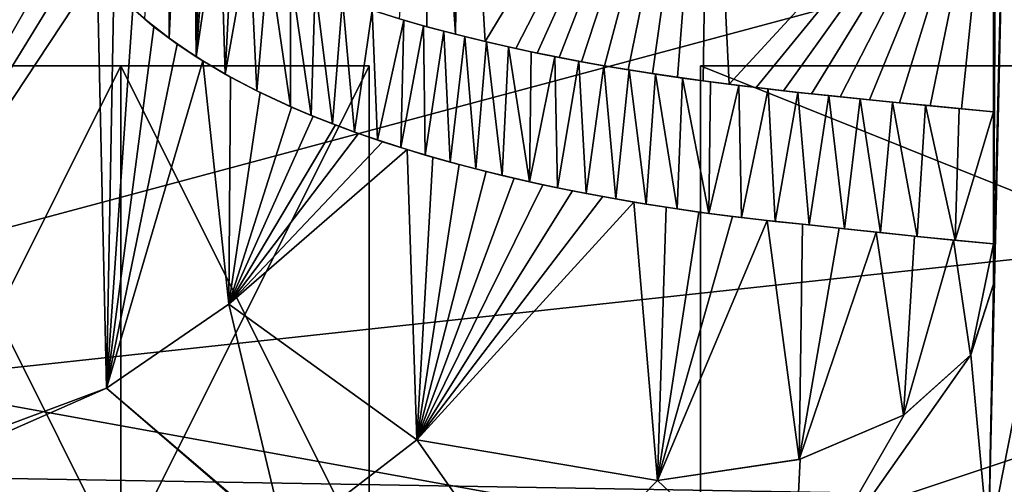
# Model space of a CAD drawing. Header units: millimetres. Extents: x -108 to 108, y -64 to 45.
# Tile 366 of 422: x 60.898 to 61.889, y -14.421 to -13.953. Entities that reach past the tile are written whole.
import ezdxf

# ---------------------------------------------------------------- set-up
doc = ezdxf.new("R2010")
doc.units = ezdxf.units.MM
doc.header["$LTSCALE"] = 65.185185
for name, color, linetype in [('1', 7, 'CONTINUOUS'), ('3241', 7, 'CONTINUOUS'), ('3258', 7, 'CONTINUOUS'), ('3259', 7, 'CONTINUOUS'), ('3382', 7, 'CONTINUOUS'), ('3383', 7, 'CONTINUOUS'), ('3384', 7, 'CONTINUOUS'), ('3386', 7, 'CONTINUOUS'), ('3387', 7, 'CONTINUOUS'), ('3388', 7, 'CONTINUOUS'), ('3390', 7, 'CONTINUOUS'), ('3391', 7, 'CONTINUOUS'), ('3392', 7, 'CONTINUOUS'), ('3534', 7, 'CONTINUOUS'), ('3535', 7, 'CONTINUOUS'), ('3541', 7, 'CONTINUOUS'), ('3562', 7, 'CONTINUOUS'), ('3610', 7, 'CONTINUOUS'), ('3650', 7, 'CONTINUOUS'), ('3736', 7, 'CONTINUOUS'), ('3737', 7, 'CONTINUOUS'), ('3738', 7, 'CONTINUOUS'), ('3739', 7, 'CONTINUOUS'), ('3740', 7, 'CONTINUOUS'), ('3741', 7, 'CONTINUOUS'), ('3746', 7, 'CONTINUOUS'), ('3748', 7, 'CONTINUOUS'), ('3964', 7, 'CONTINUOUS'), ('3966', 7, 'CONTINUOUS'), ('3978', 7, 'CONTINUOUS')]:
    doc.layers.add(name, color=color, linetype=linetype)

msp = doc.modelspace()

# ---------------------------------------------------------------- linework, layer by layer
at = {"layer": '1', "linetype": 'CONTINUOUS'}
for points in [[(86, -45, 2), (49.62494, -17.97, 2), (-39.55, 7.5, 2), (86, -45, 2)], [(-39.55, 3.75182, 2), (86, -45, 2), (-39.55, 7.5, 2), (-39.55, 3.75182, 2)], [(86, -45, 2), (-39.55, 3.75182, 2), (-39.5964, 3.38163, 2), (86, -45, 2)], [(-39.73302, 3.0338, 2), (86, -45, 2), (-39.5964, 3.38163, 2), (-39.73302, 3.0338, 2)], [(-43.37868, -1.92547, 2), (86, -45, 2), (-39.73302, 3.0338, 2), (-43.37868, -1.92547, 2)], [(-48.21587, -5.76336, 2), (86, -45, 2), (-43.37868, -1.92547, 2), (-48.21587, -5.76336, 2)], [(-53.9012, -8.17336, 2), (86, -45, 2), (-48.21587, -5.76336, 2), (-53.9012, -8.17336, 2)], [(-86, -45, 2), (86, -45, 2), (-66.0989, -8.17333, 2), (-86, -45, 2)], [(-66.0989, -8.17333, 2), (86, -45, 2), (-60.00013, -8.99997, 2), (-66.0989, -8.17333, 2)], [(-60.00013, -8.99997, 2), (86, -45, 2), (-53.9012, -8.17336, 2), (-60.00013, -8.99997, 2)]]:
    msp.add_3dface(points, dxfattribs=at)
at = {"layer": '3241', "color": 7, "linetype": 'CONTINUOUS', "true_color": 0x141a1c}
for points in [[(66.4515, -11.17084, 34), (68.81117, -15.25539, 34), (59.99997, -12.9, 34), (66.4515, -11.17084, 34)], [(68.81117, -15.25539, 34), (51.18883, -15.25539, 34), (59.99997, -12.9, 34), (68.81117, -15.25539, 34)]]:
    msp.add_3dface(points, dxfattribs=at)
at = {"layer": '3258', "color": 7, "linetype": 'CONTINUOUS', "true_color": 0x141a1c}
msp.add_3dface([(60, -14.39998, 45.5), (67.19987, -12.47082, 45.5), (60, -13.48282, 45.5), (60, -14.39998, 45.5)], dxfattribs=at)
at = {"layer": '3259', "color": 7, "linetype": 'CONTINUOUS', "true_color": 0x141a1c}
for points in [[(67.19987, -12.47082, 45.5), (60, -14.39998, 45.5), (67.825, -13.5533, 44.77831), (67.19987, -12.47082, 45.5)], [(60, -14.39998, 45.5), (65.88834, -14.5, 44.77831), (67.825, -13.5533, 44.77831), (60, -14.39998, 45.5)], [(60, -14.5, 45.44226), (65.88834, -14.5, 44.77831), (60, -14.39998, 45.5), (60, -14.5, 45.44226)]]:
    msp.add_3dface(points, dxfattribs=at)
at = {"layer": '3382', "color": 7, "linetype": 'CONTINUOUS', "true_color": 0x141a1c}
for points in [[(61.25, -14.5, 41), (61.25, -14.5, 43), (61.25, -14, 41), (61.25, -14.5, 41)], [(61.25, -14, 41), (61.25, -14.5, 43), (61.25, -14, 43), (61.25, -14, 41)]]:
    msp.add_3dface(points, dxfattribs=at)
at = {"layer": '3383', "color": 7, "linetype": 'CONTINUOUS', "true_color": 0x141a1c}
for points in [[(61.25, -14.5, 43), (61, -14.5, 43), (61, -14, 43), (61.25, -14.5, 43)], [(61.25, -14, 43), (61.25, -14.5, 43), (61, -14, 43), (61.25, -14, 43)]]:
    msp.add_3dface(points, dxfattribs=at)
at = {"layer": '3384', "color": 7, "linetype": 'CONTINUOUS', "true_color": 0x141a1c}
for points in [[(61, -14.5, 43), (60.75, -14.5, 42.70213), (60.75, -14, 42.70213), (61, -14.5, 43)], [(61, -14, 43), (61, -14.5, 43), (60.75, -14, 42.70213), (61, -14, 43)]]:
    msp.add_3dface(points, dxfattribs=at)
at = {"layer": '3386', "color": 7, "linetype": 'CONTINUOUS', "true_color": 0x141a1c}
for points in [[(60.75, -14.5, 42.3617), (61, -14.5, 42.65957), (61, -14, 42.65957), (60.75, -14.5, 42.3617)], [(60.75, -14, 42.3617), (60.75, -14.5, 42.3617), (61, -14, 42.65957), (60.75, -14, 42.3617)]]:
    msp.add_3dface(points, dxfattribs=at)
at = {"layer": '3387', "color": 7, "linetype": 'CONTINUOUS', "true_color": 0x141a1c}
for points in [[(61, -14.5, 42.65957), (61, -14.5, 41), (61, -14, 42.65957), (61, -14.5, 42.65957)], [(61, -14, 42.65957), (61, -14.5, 41), (61, -14, 41), (61, -14, 42.65957)]]:
    msp.add_3dface(points, dxfattribs=at)
at = {"layer": '3388', "color": 7, "linetype": 'CONTINUOUS', "true_color": 0x141a1c}
for points in [[(61, -14.5, 41), (61.25, -14.5, 41), (61.25, -14, 41), (61, -14.5, 41)], [(61, -14.5, 41), (61.25, -14, 41), (61, -14, 41), (61, -14.5, 41)]]:
    msp.add_3dface(points, dxfattribs=at)
at = {"layer": '3390', "color": 7, "linetype": 'CONTINUOUS', "true_color": 0x141a1c}
for points in [[(63.08333, -14.5, 43), (61.58333, -14.5, 43), (63.08333, -14, 43), (63.08333, -14.5, 43)], [(63.08333, -14, 43), (61.58333, -14.5, 43), (61.58333, -14, 43), (63.08333, -14, 43)]]:
    msp.add_3dface(points, dxfattribs=at)
at = {"layer": '3391', "color": 7, "linetype": 'CONTINUOUS', "true_color": 0x141a1c}
for points in [[(61.58333, -14.5, 43), (61.58333, -14.5, 42.78723), (61.58333, -14, 42.78723), (61.58333, -14.5, 43)], [(61.58333, -14, 43), (61.58333, -14.5, 43), (61.58333, -14, 42.78723), (61.58333, -14, 43)]]:
    msp.add_3dface(points, dxfattribs=at)
at = {"layer": '3392', "color": 7, "linetype": 'CONTINUOUS', "true_color": 0x141a1c}
for points in [[(61.58333, -14.5, 42.78723), (62.83333, -14.5, 42.78723), (61.58333, -14, 42.78723), (61.58333, -14.5, 42.78723)], [(61.58333, -14, 42.78723), (62.83333, -14.5, 42.78723), (62.83333, -14, 42.78723), (61.58333, -14, 42.78723)]]:
    msp.add_3dface(points, dxfattribs=at)
at = {"layer": '3534', "color": 7, "linetype": 'CONTINUOUS', "true_color": 0x141a1c}
for points in [[(61.25, -14, 43), (61, -14, 43), (60.75, -14, 42.70213), (61.25, -14, 43)], [(61.25, -14, 43), (60.75, -14, 42.70213), (61, -14, 42.65957), (61.25, -14, 43)], [(60.75, -14, 42.70213), (60.75, -14, 42.3617), (61, -14, 42.65957), (60.75, -14, 42.70213)], [(61.25, -14, 41), (61.25, -14, 43), (61, -14, 41), (61.25, -14, 41)], [(61.25, -14, 43), (61, -14, 42.65957), (61, -14, 41), (61.25, -14, 43)]]:
    msp.add_3dface(points, dxfattribs=at)
at = {"layer": '3535', "color": 7, "linetype": 'CONTINUOUS', "true_color": 0x141a1c}
for points in [[(63.08333, -14, 43), (61.58333, -14, 43), (61.58333, -14, 42.78723), (63.08333, -14, 43)], [(63.08333, -14, 43), (61.58333, -14, 42.78723), (62.83333, -14, 42.78723), (63.08333, -14, 43)]]:
    msp.add_3dface(points, dxfattribs=at)
at = {"layer": '3541', "color": 7, "linetype": 'CONTINUOUS', "true_color": 0xe6e6e6}
for points in [[(63.02392, -9.76103, 59.2142), (60, -9.76101, 59.36461), (69.14286, -15.83589, 55.15052), (63.02392, -9.76103, 59.2142)], [(69.14286, -15.83589, 55.15052), (60, -9.76101, 59.36461), (60, -14.18077, 57.57599), (69.14286, -15.83589, 55.15052)], [(60, -18.28571, 55.15052), (69.14286, -15.83589, 55.15052), (60, -14.18077, 57.57599), (60, -18.28571, 55.15052)]]:
    msp.add_3dface(points, dxfattribs=at)
at = {"layer": '3562', "color": 7, "linetype": 'CONTINUOUS', "true_color": 0xe6e6e6}
for points in [[(64.3293, -14.89743, 54.79744), (55.67071, -14.89743, 54.79744), (60.00001, -10.16351, 57.32542), (64.3293, -14.89743, 54.79744)], [(65.80768, -10.16343, 56.72606), (64.3293, -14.89743, 54.79744), (60.00001, -10.16351, 57.32542), (65.80768, -10.16343, 56.72606)]]:
    msp.add_3dface(points, dxfattribs=at)
at = {"layer": '3610', "color": 7, "linetype": 'CONTINUOUS', "true_color": 0xe6e6e6}
for points in [[(64.53039, -15.34521, 41.5), (68.04944, -14.16562, 40.79289), (60, -16.29289, 40.79289), (64.53039, -15.34521, 41.5)], [(64.81436, -16.30403, 40.5), (60, -17, 40.5), (68.04944, -14.16562, 40.79289), (64.81436, -16.30403, 40.5)], [(68.04944, -14.16562, 40.79289), (60, -17, 40.5), (60, -16.29289, 40.79289), (68.04944, -14.16562, 40.79289)]]:
    msp.add_3dface(points, dxfattribs=at)
at = {"layer": '3650', "color": 7, "linetype": 'CONTINUOUS'}
for points in [[(79.5, -4.52804, 65.5), (40.5, -4.52804, 65.5), (40.5, -24.10697, 66.78327), (79.5, -4.52804, 65.5)], [(79.5, -4.52804, 65.5), (40.5, -24.10697, 66.78327), (79.5, -24.10697, 66.78327), (79.5, -4.52804, 65.5)]]:
    msp.add_3dface(points, dxfattribs=at)
at = {"layer": '3736', "color": 7, "linetype": 'CONTINUOUS'}
for points in [[(62.04219, -14.20965, 63.4), (62.04219, -14.20965, 63.5), (61.87017, -14.48411, 63.5), (62.04219, -14.20965, 63.4)], [(62.04219, -14.20965, 63.4), (61.87017, -14.48411, 63.5), (61.87341, -14.48212, 63.4), (62.04219, -14.20965, 63.4)], [(61.1627, -14.47662, 63.5), (60.98558, -14.32403, 63.5), (61.1657, -14.47814, 63.4), (61.1627, -14.47662, 63.5)], [(61.1657, -14.47814, 63.4), (60.98558, -14.32403, 63.5), (60.98558, -14.32403, 63.4), (61.1657, -14.47814, 63.4)]]:
    msp.add_3dface(points, dxfattribs=at)
at = {"layer": '3737', "color": 7, "linetype": 'CONTINUOUS'}
for points in [[(60.98558, -14.32403, 63.4), (60.98558, -14.32403, 63.5), (61.10859, -14.23958, 63.5), (60.98558, -14.32403, 63.4)], [(60.98558, -14.32403, 63.4), (61.10859, -14.23958, 63.5), (61.10859, -14.23958, 63.4), (60.98558, -14.32403, 63.4)]]:
    msp.add_3dface(points, dxfattribs=at)
at = {"layer": '3738', "color": 7, "linetype": 'CONTINUOUS'}
for points in [[(61.10859, -14.23958, 63.4), (61.10859, -14.23958, 63.5), (61.29773, -14.37598, 63.5), (61.10859, -14.23958, 63.4)], [(61.10859, -14.23958, 63.4), (61.29773, -14.37598, 63.5), (61.29794, -14.37607, 63.4), (61.10859, -14.23958, 63.4)], [(61.29773, -14.37598, 63.5), (61.54015, -14.41712, 63.5), (61.29794, -14.37607, 63.4), (61.29773, -14.37598, 63.5)], [(61.29794, -14.37607, 63.4), (61.54015, -14.41712, 63.5), (61.54015, -14.41712, 63.4), (61.29794, -14.37607, 63.4)]]:
    msp.add_3dface(points, dxfattribs=at)
at = {"layer": '3739', "color": 7, "linetype": 'CONTINUOUS'}
for points in [[(61.85547, -14.29102, 63.5), (61.87861, -14.21963, 63.5), (61.85573, -14.29065, 63.4), (61.85547, -14.29102, 63.5)], [(61.85573, -14.29065, 63.4), (61.87861, -14.21963, 63.5), (61.87861, -14.21963, 63.4), (61.85573, -14.29065, 63.4)], [(61.78787, -14.35138, 63.5), (61.85547, -14.29102, 63.5), (61.78862, -14.35092, 63.4), (61.78787, -14.35138, 63.5)], [(61.78862, -14.35092, 63.4), (61.85547, -14.29102, 63.5), (61.85573, -14.29065, 63.4), (61.78862, -14.35092, 63.4)], [(61.68277, -14.39586, 63.5), (61.78787, -14.35138, 63.5), (61.68373, -14.39558, 63.4), (61.68277, -14.39586, 63.5)], [(61.68373, -14.39558, 63.4), (61.78787, -14.35138, 63.5), (61.78862, -14.35092, 63.4), (61.68373, -14.39558, 63.4)], [(61.54015, -14.41712, 63.4), (61.68277, -14.39586, 63.5), (61.68373, -14.39558, 63.4), (61.54015, -14.41712, 63.4)], [(61.54015, -14.41712, 63.4), (61.54015, -14.41712, 63.5), (61.68277, -14.39586, 63.5), (61.54015, -14.41712, 63.4)]]:
    msp.add_3dface(points, dxfattribs=at)
at = {"layer": '3740', "color": 7, "linetype": 'CONTINUOUS'}
for points in [[(61.87861, -14.21963, 63.4), (61.87861, -14.21963, 63.5), (61.87861, -14.17906, 63.5), (61.87861, -14.21963, 63.4)], [(61.87861, -14.21963, 63.4), (61.87861, -14.17906, 63.5), (61.87861, -14.17906, 63.4), (61.87861, -14.21963, 63.4)]]:
    msp.add_3dface(points, dxfattribs=at)
at = {"layer": '3741', "color": 7, "linetype": 'CONTINUOUS'}
for points in [[(61.03318, -13.96049, 63.5), (61.01189, -13.9423, 63.5), (61.02405, -13.95301, 63.4), (61.03318, -13.96049, 63.5)], [(61.04852, -13.97218, 63.4), (61.03318, -13.96049, 63.5), (61.02405, -13.95301, 63.4), (61.04852, -13.97218, 63.4)], [(61.05671, -13.97804, 63.5), (61.03318, -13.96049, 63.5), (61.04852, -13.97218, 63.4), (61.05671, -13.97804, 63.5)], [(61.07564, -13.99067, 63.4), (61.05671, -13.97804, 63.5), (61.04852, -13.97218, 63.4), (61.07564, -13.99067, 63.4)], [(61.08241, -13.99494, 63.5), (61.05671, -13.97804, 63.5), (61.07564, -13.99067, 63.4), (61.08241, -13.99494, 63.5)], [(61.10506, -14.00828, 63.4), (61.08241, -13.99494, 63.5), (61.07564, -13.99067, 63.4), (61.10506, -14.00828, 63.4)], [(61.11017, -14.01111, 63.5), (61.08241, -13.99494, 63.5), (61.10506, -14.00828, 63.4), (61.11017, -14.01111, 63.5)], [(61.13679, -14.02499, 63.4), (61.11017, -14.01111, 63.5), (61.10506, -14.00828, 63.4), (61.13679, -14.02499, 63.4)], [(61.14002, -14.02657, 63.5), (61.11017, -14.01111, 63.5), (61.13679, -14.02499, 63.4), (61.14002, -14.02657, 63.5)], [(61.17073, -14.04084, 63.4), (61.14002, -14.02657, 63.5), (61.13679, -14.02499, 63.4), (61.17073, -14.04084, 63.4)], [(61.17178, -14.0413, 63.5), (61.14002, -14.02657, 63.5), (61.17073, -14.04084, 63.4), (61.17178, -14.0413, 63.5)], [(61.1915, -14.04968, 63.4), (61.17178, -14.0413, 63.5), (61.17073, -14.04084, 63.4), (61.1915, -14.04968, 63.4)], [(61.19347, -14.05048, 63.5), (61.17178, -14.0413, 63.5), (61.1915, -14.04968, 63.4), (61.19347, -14.05048, 63.5)], [(61.21301, -14.05822, 63.4), (61.19347, -14.05048, 63.5), (61.1915, -14.04968, 63.4), (61.21301, -14.05822, 63.4)], [(61.21596, -14.05935, 63.5), (61.19347, -14.05048, 63.5), (61.21301, -14.05822, 63.4), (61.21596, -14.05935, 63.5)], [(61.23526, -14.06648, 63.4), (61.21596, -14.05935, 63.5), (61.21301, -14.05822, 63.4), (61.23526, -14.06648, 63.4)], [(61.23924, -14.06791, 63.5), (61.21596, -14.05935, 63.5), (61.23526, -14.06648, 63.4), (61.23924, -14.06791, 63.5)], [(61.25822, -14.07446, 63.4), (61.23924, -14.06791, 63.5), (61.23526, -14.06648, 63.4), (61.25822, -14.07446, 63.4)], [(61.26333, -14.07617, 63.5), (61.23924, -14.06791, 63.5), (61.25822, -14.07446, 63.4), (61.26333, -14.07617, 63.5)], [(61.2819, -14.08216, 63.4), (61.26333, -14.07617, 63.5), (61.25822, -14.07446, 63.4), (61.2819, -14.08216, 63.4)], [(61.2882, -14.08413, 63.5), (61.26333, -14.07617, 63.5), (61.2819, -14.08216, 63.4), (61.2882, -14.08413, 63.5)], [(61.3063, -14.08958, 63.4), (61.2882, -14.08413, 63.5), (61.2819, -14.08216, 63.4), (61.3063, -14.08958, 63.4)], [(61.31388, -14.09179, 63.5), (61.2882, -14.08413, 63.5), (61.3063, -14.08958, 63.4), (61.31388, -14.09179, 63.5)], [(61.33144, -14.09673, 63.4), (61.31388, -14.09179, 63.5), (61.3063, -14.08958, 63.4), (61.33144, -14.09673, 63.4)], [(61.34036, -14.09915, 63.5), (61.31388, -14.09179, 63.5), (61.33144, -14.09673, 63.4), (61.34036, -14.09915, 63.5)], [(61.35733, -14.10359, 63.4), (61.34036, -14.09915, 63.5), (61.33144, -14.09673, 63.4), (61.35733, -14.10359, 63.4)], [(61.36766, -14.10621, 63.5), (61.34036, -14.09915, 63.5), (61.35733, -14.10359, 63.4), (61.36766, -14.10621, 63.5)], [(61.38397, -14.11019, 63.4), (61.36766, -14.10621, 63.5), (61.35733, -14.10359, 63.4), (61.38397, -14.11019, 63.4)], [(61.39578, -14.11297, 63.5), (61.36766, -14.10621, 63.5), (61.38397, -14.11019, 63.4), (61.39578, -14.11297, 63.5)], [(61.41135, -14.11652, 63.4), (61.39578, -14.11297, 63.5), (61.38397, -14.11019, 63.4), (61.41135, -14.11652, 63.4)], [(61.42471, -14.11944, 63.5), (61.39578, -14.11297, 63.5), (61.41135, -14.11652, 63.4), (61.42471, -14.11944, 63.5)], [(61.4395, -14.12256, 63.4), (61.42471, -14.11944, 63.5), (61.41135, -14.11652, 63.4), (61.4395, -14.12256, 63.4)], [(61.45447, -14.12559, 63.5), (61.42471, -14.11944, 63.5), (61.4395, -14.12256, 63.4), (61.45447, -14.12559, 63.5)], [(61.46844, -14.1283, 63.4), (61.45447, -14.12559, 63.5), (61.4395, -14.12256, 63.4), (61.46844, -14.1283, 63.4)], [(61.48508, -14.1314, 63.5), (61.45447, -14.12559, 63.5), (61.46844, -14.1283, 63.4), (61.48508, -14.1314, 63.5)], [(61.49815, -14.13374, 63.4), (61.48508, -14.1314, 63.5), (61.46844, -14.1283, 63.4), (61.49815, -14.13374, 63.4)], [(61.51651, -14.1369, 63.5), (61.48508, -14.1314, 63.5), (61.49815, -14.13374, 63.4), (61.51651, -14.1369, 63.5)], [(61.52863, -14.13889, 63.4), (61.51651, -14.1369, 63.5), (61.49815, -14.13374, 63.4), (61.52863, -14.13889, 63.4)], [(61.54877, -14.14207, 63.5), (61.51651, -14.1369, 63.5), (61.52863, -14.13889, 63.4), (61.54877, -14.14207, 63.5)], [(61.55991, -14.14375, 63.4), (61.54877, -14.14207, 63.5), (61.52863, -14.13889, 63.4), (61.55991, -14.14375, 63.4)], [(61.58189, -14.14692, 63.5), (61.54877, -14.14207, 63.5), (61.55991, -14.14375, 63.4), (61.58189, -14.14692, 63.5)], [(61.59199, -14.14832, 63.4), (61.58189, -14.14692, 63.5), (61.55991, -14.14375, 63.4), (61.59199, -14.14832, 63.4)], [(61.61587, -14.1514, 63.5), (61.58189, -14.14692, 63.5), (61.59199, -14.14832, 63.4), (61.61587, -14.1514, 63.5)], [(61.62486, -14.15249, 63.4), (61.61587, -14.1514, 63.5), (61.59199, -14.14832, 63.4), (61.62486, -14.15249, 63.4)], [(61.65067, -14.15544, 63.5), (61.61587, -14.1514, 63.5), (61.62486, -14.15249, 63.4), (61.65067, -14.15544, 63.5)], [(61.65852, -14.1563, 63.4), (61.65067, -14.15544, 63.5), (61.62486, -14.15249, 63.4), (61.65852, -14.1563, 63.4)], [(61.68635, -14.15926, 63.5), (61.65067, -14.15544, 63.5), (61.65852, -14.1563, 63.4), (61.68635, -14.15926, 63.5)], [(61.69301, -14.15996, 63.4), (61.68635, -14.15926, 63.5), (61.65852, -14.1563, 63.4), (61.69301, -14.15996, 63.4)], [(61.72295, -14.16311, 63.5), (61.68635, -14.15926, 63.5), (61.69301, -14.15996, 63.4), (61.72295, -14.16311, 63.5)], [(61.72838, -14.16369, 63.4), (61.72295, -14.16311, 63.5), (61.69301, -14.15996, 63.4), (61.72838, -14.16369, 63.4)], [(61.76049, -14.16709, 63.5), (61.72295, -14.16311, 63.5), (61.72838, -14.16369, 63.4), (61.76049, -14.16709, 63.5)], [(61.76464, -14.16754, 63.4), (61.76049, -14.16709, 63.5), (61.72838, -14.16369, 63.4), (61.76464, -14.16754, 63.4)], [(61.79895, -14.17108, 63.5), (61.76049, -14.16709, 63.5), (61.76464, -14.16754, 63.4), (61.79895, -14.17108, 63.5)], [(61.80177, -14.17138, 63.4), (61.79895, -14.17108, 63.5), (61.76464, -14.16754, 63.4), (61.80177, -14.17138, 63.4)], [(61.83833, -14.17507, 63.5), (61.79895, -14.17108, 63.5), (61.80177, -14.17138, 63.4), (61.83833, -14.17507, 63.5)], [(61.83976, -14.17522, 63.4), (61.83833, -14.17507, 63.5), (61.80177, -14.17138, 63.4), (61.83976, -14.17522, 63.4)], [(61.87861, -14.17906, 63.4), (61.87861, -14.17906, 63.5), (61.83833, -14.17507, 63.5), (61.87861, -14.17906, 63.4)], [(61.87861, -14.17906, 63.4), (61.83833, -14.17507, 63.5), (61.83976, -14.17522, 63.4), (61.87861, -14.17906, 63.4)]]:
    msp.add_3dface(points, dxfattribs=at)
at = {"layer": '3746', "color": 7, "linetype": 'CONTINUOUS'}
for points in [[(61.87861, -14.04607, 63.4), (61.87861, -14.04607, 63.5), (61.87861, -13.72955, 63.5), (61.87861, -14.04607, 63.4)], [(61.87861, -13.72955, 63.4), (61.87861, -14.04607, 63.4), (61.87861, -13.72955, 63.5), (61.87861, -13.72955, 63.4)]]:
    msp.add_3dface(points, dxfattribs=at)
at = {"layer": '3748', "color": 7, "linetype": 'CONTINUOUS'}
for points in [[(61.25289, -13.94395, 63.4), (61.28053, -13.95274, 63.5), (61.28494, -13.95394, 63.4), (61.25289, -13.94395, 63.4)], [(61.28053, -13.95274, 63.5), (61.30807, -13.96052, 63.5), (61.28494, -13.95394, 63.4), (61.28053, -13.95274, 63.5)], [(61.28494, -13.95394, 63.4), (61.30807, -13.96052, 63.5), (61.30477, -13.95956, 63.4), (61.28494, -13.95394, 63.4)], [(61.30477, -13.95956, 63.4), (61.30807, -13.96052, 63.5), (61.32517, -13.96511, 63.4), (61.30477, -13.95956, 63.4)], [(61.30807, -13.96052, 63.5), (61.33677, -13.96809, 63.5), (61.32517, -13.96511, 63.4), (61.30807, -13.96052, 63.5)], [(61.32517, -13.96511, 63.4), (61.33677, -13.96809, 63.5), (61.3462, -13.9705, 63.4), (61.32517, -13.96511, 63.4)], [(61.33677, -13.96809, 63.5), (61.36661, -13.97544, 63.5), (61.3462, -13.9705, 63.4), (61.33677, -13.96809, 63.5)], [(61.3462, -13.9705, 63.4), (61.36661, -13.97544, 63.5), (61.36787, -13.97574, 63.4), (61.3462, -13.9705, 63.4)], [(61.36661, -13.97544, 63.5), (61.3977, -13.9825, 63.5), (61.36787, -13.97574, 63.4), (61.36661, -13.97544, 63.5)], [(61.36787, -13.97574, 63.4), (61.3977, -13.9825, 63.5), (61.39019, -13.98084, 63.4), (61.36787, -13.97574, 63.4)], [(61.39019, -13.98084, 63.4), (61.3977, -13.9825, 63.5), (61.41313, -13.98579, 63.4), (61.39019, -13.98084, 63.4)], [(61.3977, -13.9825, 63.5), (61.41914, -13.98704, 63.5), (61.41313, -13.98579, 63.4), (61.3977, -13.9825, 63.5)], [(61.41313, -13.98579, 63.4), (61.41914, -13.98704, 63.5), (61.43673, -13.9906, 63.4), (61.41313, -13.98579, 63.4)], [(61.41914, -13.98704, 63.5), (61.44114, -13.99146, 63.5), (61.43673, -13.9906, 63.4), (61.41914, -13.98704, 63.5)], [(61.43673, -13.9906, 63.4), (61.44114, -13.99146, 63.5), (61.46104, -13.99524, 63.4), (61.43673, -13.9906, 63.4)], [(61.44114, -13.99146, 63.5), (61.46373, -13.99574, 63.5), (61.46104, -13.99524, 63.4), (61.44114, -13.99146, 63.5)], [(61.46104, -13.99524, 63.4), (61.46373, -13.99574, 63.5), (61.48607, -13.99971, 63.4), (61.46104, -13.99524, 63.4)], [(61.46373, -13.99574, 63.5), (61.48696, -13.99987, 63.5), (61.48607, -13.99971, 63.4), (61.46373, -13.99574, 63.5)], [(61.48696, -13.99987, 63.5), (61.5108, -14.00385, 63.5), (61.48607, -13.99971, 63.4), (61.48696, -13.99987, 63.5)], [(61.48607, -13.99971, 63.4), (61.5108, -14.00385, 63.5), (61.51182, -14.00401, 63.4), (61.48607, -13.99971, 63.4)], [(61.5108, -14.00385, 63.5), (61.53526, -14.0077, 63.5), (61.51182, -14.00401, 63.4), (61.5108, -14.00385, 63.5)], [(61.51182, -14.00401, 63.4), (61.53526, -14.0077, 63.5), (61.53828, -14.00816, 63.4), (61.51182, -14.00401, 63.4)], [(61.53526, -14.0077, 63.5), (61.56034, -14.0114, 63.5), (61.53828, -14.00816, 63.4), (61.53526, -14.0077, 63.5)], [(61.53828, -14.00816, 63.4), (61.56034, -14.0114, 63.5), (61.56548, -14.01214, 63.4), (61.53828, -14.00816, 63.4)], [(61.56034, -14.0114, 63.5), (61.58606, -14.01497, 63.5), (61.56548, -14.01214, 63.4), (61.56034, -14.0114, 63.5)], [(61.56548, -14.01214, 63.4), (61.58606, -14.01497, 63.5), (61.59341, -14.01594, 63.4), (61.56548, -14.01214, 63.4)], [(61.58606, -14.01497, 63.5), (61.6124, -14.01839, 63.5), (61.59341, -14.01594, 63.4), (61.58606, -14.01497, 63.5)], [(61.59341, -14.01594, 63.4), (61.6124, -14.01839, 63.5), (61.62208, -14.01959, 63.4), (61.59341, -14.01594, 63.4)], [(61.6124, -14.01839, 63.5), (61.63938, -14.02169, 63.5), (61.62208, -14.01959, 63.4), (61.6124, -14.01839, 63.5)], [(61.62208, -14.01959, 63.4), (61.63938, -14.02169, 63.5), (61.65149, -14.02313, 63.4), (61.62208, -14.01959, 63.4)], [(61.63938, -14.02169, 63.5), (61.667, -14.02491, 63.5), (61.65149, -14.02313, 63.4), (61.63938, -14.02169, 63.5)], [(61.65149, -14.02313, 63.4), (61.667, -14.02491, 63.5), (61.68166, -14.02654, 63.4), (61.65149, -14.02313, 63.4)], [(61.667, -14.02491, 63.5), (61.69527, -14.02801, 63.5), (61.68166, -14.02654, 63.4), (61.667, -14.02491, 63.5)], [(61.68166, -14.02654, 63.4), (61.69527, -14.02801, 63.5), (61.71257, -14.02981, 63.4), (61.68166, -14.02654, 63.4)], [(61.69527, -14.02801, 63.5), (61.72418, -14.03101, 63.5), (61.71257, -14.02981, 63.4), (61.69527, -14.02801, 63.5)], [(61.71257, -14.02981, 63.4), (61.72418, -14.03101, 63.5), (61.74424, -14.03305, 63.4), (61.71257, -14.02981, 63.4)], [(61.72418, -14.03101, 63.5), (61.75374, -14.034, 63.5), (61.74424, -14.03305, 63.4), (61.72418, -14.03101, 63.5)], [(61.74424, -14.03305, 63.4), (61.75374, -14.034, 63.5), (61.77668, -14.03631, 63.4), (61.74424, -14.03305, 63.4)], [(61.75374, -14.034, 63.5), (61.78397, -14.03702, 63.5), (61.77668, -14.03631, 63.4), (61.75374, -14.034, 63.5)], [(61.77668, -14.03631, 63.4), (61.78397, -14.03702, 63.5), (61.80989, -14.03958, 63.4), (61.77668, -14.03631, 63.4)], [(61.78397, -14.03702, 63.5), (61.81486, -14.04004, 63.5), (61.80989, -14.03958, 63.4), (61.78397, -14.03702, 63.5)], [(61.80989, -14.03958, 63.4), (61.81486, -14.04004, 63.5), (61.84387, -14.04283, 63.4), (61.80989, -14.03958, 63.4)], [(61.81486, -14.04004, 63.5), (61.84641, -14.04306, 63.5), (61.84387, -14.04283, 63.4), (61.81486, -14.04004, 63.5)], [(61.87861, -14.04607, 63.5), (61.87861, -14.04607, 63.4), (61.84387, -14.04283, 63.4), (61.87861, -14.04607, 63.5)], [(61.84641, -14.04306, 63.5), (61.87861, -14.04607, 63.5), (61.84387, -14.04283, 63.4), (61.84641, -14.04306, 63.5)]]:
    msp.add_3dface(points, dxfattribs=at)
at = {"layer": '3964', "color": 7, "linetype": 'CONTINUOUS'}
for points in [[(60.92107, -13.7515, 63.5), (60.71361, -14.22495, 63.5), (60.875, -10.72872, 63.5), (60.92107, -13.7515, 63.5)], [(60.71361, -14.22495, 63.5), (60.92107, -13.7515, 63.5), (60.92217, -13.775, 63.5), (60.71361, -14.22495, 63.5)], [(60.60421, -14.46636, 63.5), (60.71361, -14.22495, 63.5), (60.92217, -13.775, 63.5), (60.60421, -14.46636, 63.5)], [(60.60421, -14.46636, 63.5), (60.92217, -13.775, 63.5), (60.92553, -13.79795, 63.5), (60.60421, -14.46636, 63.5)], [(60.60421, -14.46636, 63.5), (60.92553, -13.79795, 63.5), (60.93115, -13.82038, 63.5), (60.60421, -14.46636, 63.5)], [(60.60421, -14.46636, 63.5), (60.93115, -13.82038, 63.5), (60.93904, -13.84228, 63.5), (60.60421, -14.46636, 63.5)], [(60.60421, -14.46636, 63.5), (60.93904, -13.84228, 63.5), (60.94916, -13.86356, 63.5), (60.60421, -14.46636, 63.5)], [(60.60421, -14.46636, 63.5), (60.94916, -13.86356, 63.5), (60.96147, -13.88414, 63.5), (60.60421, -14.46636, 63.5)], [(60.60421, -14.46636, 63.5), (60.96147, -13.88414, 63.5), (60.97601, -13.90409, 63.5), (60.60421, -14.46636, 63.5)], [(60.98558, -14.32403, 63.5), (60.60421, -14.46636, 63.5), (60.97601, -13.90409, 63.5), (60.98558, -14.32403, 63.5)], [(60.98558, -14.32403, 63.5), (60.97601, -13.90409, 63.5), (60.99281, -13.92347, 63.5), (60.98558, -14.32403, 63.5)], [(60.98558, -14.32403, 63.5), (60.99281, -13.92347, 63.5), (61.01189, -13.9423, 63.5), (60.98558, -14.32403, 63.5)], [(60.98558, -14.32403, 63.5), (61.01189, -13.9423, 63.5), (61.03318, -13.96049, 63.5), (60.98558, -14.32403, 63.5)], [(60.98558, -14.32403, 63.5), (61.03318, -13.96049, 63.5), (61.05671, -13.97804, 63.5), (60.98558, -14.32403, 63.5)], [(60.98558, -14.32403, 63.5), (61.05671, -13.97804, 63.5), (61.08241, -13.99494, 63.5), (60.98558, -14.32403, 63.5)], [(61.10859, -14.23958, 63.5), (60.98558, -14.32403, 63.5), (61.08241, -13.99494, 63.5), (61.10859, -14.23958, 63.5)], [(61.10859, -14.23958, 63.5), (61.08241, -13.99494, 63.5), (61.11017, -14.01111, 63.5), (61.10859, -14.23958, 63.5)], [(61.10859, -14.23958, 63.5), (61.11017, -14.01111, 63.5), (61.14002, -14.02657, 63.5), (61.10859, -14.23958, 63.5)], [(61.10859, -14.23958, 63.5), (61.14002, -14.02657, 63.5), (61.17178, -14.0413, 63.5), (61.10859, -14.23958, 63.5)], [(61.10859, -14.23958, 63.5), (61.17178, -14.0413, 63.5), (61.19347, -14.05048, 63.5), (61.10859, -14.23958, 63.5)], [(61.10859, -14.23958, 63.5), (61.19347, -14.05048, 63.5), (61.21596, -14.05935, 63.5), (61.10859, -14.23958, 63.5)], [(61.10859, -14.23958, 63.5), (61.21596, -14.05935, 63.5), (61.23924, -14.06791, 63.5), (61.10859, -14.23958, 63.5)], [(61.10859, -14.23958, 63.5), (61.23924, -14.06791, 63.5), (61.26333, -14.07617, 63.5), (61.10859, -14.23958, 63.5)], [(61.10859, -14.23958, 63.5), (61.26333, -14.07617, 63.5), (61.2882, -14.08413, 63.5), (61.10859, -14.23958, 63.5)], [(61.29773, -14.37598, 63.5), (61.10859, -14.23958, 63.5), (61.2882, -14.08413, 63.5), (61.29773, -14.37598, 63.5)], [(61.29773, -14.37598, 63.5), (61.2882, -14.08413, 63.5), (61.31388, -14.09179, 63.5), (61.29773, -14.37598, 63.5)], [(61.29773, -14.37598, 63.5), (61.31388, -14.09179, 63.5), (61.34036, -14.09915, 63.5), (61.29773, -14.37598, 63.5)], [(61.29773, -14.37598, 63.5), (61.34036, -14.09915, 63.5), (61.36766, -14.10621, 63.5), (61.29773, -14.37598, 63.5)], [(61.29773, -14.37598, 63.5), (61.36766, -14.10621, 63.5), (61.39578, -14.11297, 63.5), (61.29773, -14.37598, 63.5)], [(61.29773, -14.37598, 63.5), (61.39578, -14.11297, 63.5), (61.42471, -14.11944, 63.5), (61.29773, -14.37598, 63.5)], [(61.29773, -14.37598, 63.5), (61.42471, -14.11944, 63.5), (61.45447, -14.12559, 63.5), (61.29773, -14.37598, 63.5)], [(61.29773, -14.37598, 63.5), (61.45447, -14.12559, 63.5), (61.48508, -14.1314, 63.5), (61.29773, -14.37598, 63.5)], [(61.29773, -14.37598, 63.5), (61.48508, -14.1314, 63.5), (61.51651, -14.1369, 63.5), (61.29773, -14.37598, 63.5)], [(61.54015, -14.41712, 63.5), (61.29773, -14.37598, 63.5), (61.51651, -14.1369, 63.5), (61.54015, -14.41712, 63.5)], [(61.54015, -14.41712, 63.5), (61.51651, -14.1369, 63.5), (61.54877, -14.14207, 63.5), (61.54015, -14.41712, 63.5)], [(61.54015, -14.41712, 63.5), (61.54877, -14.14207, 63.5), (61.58189, -14.14692, 63.5), (61.54015, -14.41712, 63.5)], [(61.54015, -14.41712, 63.5), (61.58189, -14.14692, 63.5), (61.61587, -14.1514, 63.5), (61.54015, -14.41712, 63.5)], [(61.54015, -14.41712, 63.5), (61.61587, -14.1514, 63.5), (61.65067, -14.15544, 63.5), (61.54015, -14.41712, 63.5)], [(61.68277, -14.39586, 63.5), (61.54015, -14.41712, 63.5), (61.65067, -14.15544, 63.5), (61.68277, -14.39586, 63.5)], [(61.68277, -14.39586, 63.5), (61.65067, -14.15544, 63.5), (61.68635, -14.15926, 63.5), (61.68277, -14.39586, 63.5)], [(61.68277, -14.39586, 63.5), (61.68635, -14.15926, 63.5), (61.72295, -14.16311, 63.5), (61.68277, -14.39586, 63.5)], [(61.68277, -14.39586, 63.5), (61.72295, -14.16311, 63.5), (61.76049, -14.16709, 63.5), (61.68277, -14.39586, 63.5)], [(61.78787, -14.35138, 63.5), (61.68277, -14.39586, 63.5), (61.76049, -14.16709, 63.5), (61.78787, -14.35138, 63.5)], [(61.78787, -14.35138, 63.5), (61.76049, -14.16709, 63.5), (61.79895, -14.17108, 63.5), (61.78787, -14.35138, 63.5)], [(61.78787, -14.35138, 63.5), (61.79895, -14.17108, 63.5), (61.83833, -14.17507, 63.5), (61.78787, -14.35138, 63.5)], [(61.85547, -14.29102, 63.5), (61.78787, -14.35138, 63.5), (61.83833, -14.17507, 63.5), (61.85547, -14.29102, 63.5)], [(61.87861, -14.17906, 63.5), (61.85547, -14.29102, 63.5), (61.83833, -14.17507, 63.5), (61.87861, -14.17906, 63.5)], [(61.87861, -14.21963, 63.5), (61.85547, -14.29102, 63.5), (61.87861, -14.17906, 63.5), (61.87861, -14.21963, 63.5)], [(61.87017, -14.48411, 63.5), (62.04219, -14.20965, 63.5), (62.34408, -14.929, 63.5), (61.87017, -14.48411, 63.5)], [(60.60421, -14.46636, 63.5), (60.98558, -14.32403, 63.5), (56.29789, -16.38679, 63.5), (60.60421, -14.46636, 63.5)], [(60.98558, -14.32403, 63.5), (61.1627, -14.47662, 63.5), (56.29789, -16.38679, 63.5), (60.98558, -14.32403, 63.5)]]:
    msp.add_3dface(points, dxfattribs=at)
at = {"layer": '3966', "color": 7, "linetype": 'CONTINUOUS'}
for points in [[(61.30807, -13.96052, 63.5), (61.28053, -13.95274, 63.5), (61.30948, -13.56492, 63.5), (61.30807, -13.96052, 63.5)], [(61.33677, -13.96809, 63.5), (61.30807, -13.96052, 63.5), (61.30948, -13.56492, 63.5), (61.33677, -13.96809, 63.5)], [(61.34266, -13.56398, 63.5), (61.33677, -13.96809, 63.5), (61.30948, -13.56492, 63.5), (61.34266, -13.56398, 63.5)], [(61.34266, -13.56398, 63.5), (61.36661, -13.97544, 63.5), (61.33677, -13.96809, 63.5), (61.34266, -13.56398, 63.5)], [(61.34266, -13.56398, 63.5), (61.59207, -13.60397, 63.5), (61.36661, -13.97544, 63.5), (61.34266, -13.56398, 63.5)], [(61.59207, -13.60397, 63.5), (61.3977, -13.9825, 63.5), (61.36661, -13.97544, 63.5), (61.59207, -13.60397, 63.5)], [(61.59207, -13.60397, 63.5), (61.41914, -13.98704, 63.5), (61.3977, -13.9825, 63.5), (61.59207, -13.60397, 63.5)], [(61.59207, -13.60397, 63.5), (61.44114, -13.99146, 63.5), (61.41914, -13.98704, 63.5), (61.59207, -13.60397, 63.5)], [(61.59207, -13.60397, 63.5), (61.46373, -13.99574, 63.5), (61.44114, -13.99146, 63.5), (61.59207, -13.60397, 63.5)], [(61.59207, -13.60397, 63.5), (61.48696, -13.99987, 63.5), (61.46373, -13.99574, 63.5), (61.59207, -13.60397, 63.5)], [(61.59207, -13.60397, 63.5), (61.5108, -14.00385, 63.5), (61.48696, -13.99987, 63.5), (61.59207, -13.60397, 63.5)], [(61.59207, -13.60397, 63.5), (61.53526, -14.0077, 63.5), (61.5108, -14.00385, 63.5), (61.59207, -13.60397, 63.5)], [(61.59207, -13.60397, 63.5), (61.56034, -14.0114, 63.5), (61.53526, -14.0077, 63.5), (61.59207, -13.60397, 63.5)], [(61.59207, -13.60397, 63.5), (61.58606, -14.01497, 63.5), (61.56034, -14.0114, 63.5), (61.59207, -13.60397, 63.5)], [(61.59207, -13.60397, 63.5), (61.6124, -14.01839, 63.5), (61.58606, -14.01497, 63.5), (61.59207, -13.60397, 63.5)], [(61.59207, -13.60397, 63.5), (61.87861, -13.72955, 63.5), (61.6124, -14.01839, 63.5), (61.59207, -13.60397, 63.5)], [(61.87861, -13.72955, 63.5), (61.63938, -14.02169, 63.5), (61.6124, -14.01839, 63.5), (61.87861, -13.72955, 63.5)], [(61.87861, -13.72955, 63.5), (61.667, -14.02491, 63.5), (61.63938, -14.02169, 63.5), (61.87861, -13.72955, 63.5)], [(61.87861, -13.72955, 63.5), (61.69527, -14.02801, 63.5), (61.667, -14.02491, 63.5), (61.87861, -13.72955, 63.5)], [(61.87861, -13.72955, 63.5), (61.72418, -14.03101, 63.5), (61.69527, -14.02801, 63.5), (61.87861, -13.72955, 63.5)], [(61.87861, -13.72955, 63.5), (61.75374, -14.034, 63.5), (61.72418, -14.03101, 63.5), (61.87861, -13.72955, 63.5)], [(61.87861, -13.72955, 63.5), (61.78397, -14.03702, 63.5), (61.75374, -14.034, 63.5), (61.87861, -13.72955, 63.5)], [(61.87861, -13.72955, 63.5), (61.81486, -14.04004, 63.5), (61.78397, -14.03702, 63.5), (61.87861, -13.72955, 63.5)], [(61.87861, -13.72955, 63.5), (61.84641, -14.04306, 63.5), (61.81486, -14.04004, 63.5), (61.87861, -13.72955, 63.5)], [(61.87861, -13.72955, 63.5), (61.87861, -14.04607, 63.5), (61.84641, -14.04306, 63.5), (61.87861, -13.72955, 63.5)]]:
    msp.add_3dface(points, dxfattribs=at)
at = {"layer": '3978', "color": 7, "linetype": 'CONTINUOUS'}
for points in [[(62.04219, -13.62715, 63.4), (61.87341, -14.48212, 63.4), (61.89657, -13.46357, 63.4), (62.04219, -13.62715, 63.4)], [(61.87341, -14.48212, 63.4), (61.87861, -14.21963, 63.4), (61.89657, -13.46357, 63.4), (61.87341, -14.48212, 63.4)], [(61.87861, -14.21963, 63.4), (61.88219, -13.52961, 63.4), (61.89657, -13.46357, 63.4), (61.87861, -14.21963, 63.4)], [(61.04852, -13.97218, 63.4), (61.04821, -13.50549, 63.4), (61.07059, -13.48957, 63.4), (61.04852, -13.97218, 63.4)], [(61.07564, -13.99067, 63.4), (61.04852, -13.97218, 63.4), (61.07059, -13.48957, 63.4), (61.07564, -13.99067, 63.4)], [(61.07564, -13.99067, 63.4), (61.07059, -13.48957, 63.4), (61.07636, -13.74178, 63.4), (61.07564, -13.99067, 63.4)], [(61.04852, -13.97218, 63.4), (61.02405, -13.95301, 63.4), (61.04821, -13.50549, 63.4), (61.04852, -13.97218, 63.4)], [(61.87861, -14.21963, 63.4), (61.87861, -14.17906, 63.4), (61.88219, -13.52961, 63.4), (61.87861, -14.21963, 63.4)], [(61.88219, -13.52961, 63.4), (61.87861, -14.17906, 63.4), (61.87861, -14.04607, 63.4), (61.88219, -13.52961, 63.4)], [(61.88219, -13.52961, 63.4), (61.87861, -14.04607, 63.4), (61.87861, -13.72955, 63.4), (61.88219, -13.52961, 63.4)], [(62.04219, -13.62715, 63.4), (62.04219, -14.20965, 63.4), (61.87341, -14.48212, 63.4), (62.04219, -13.62715, 63.4)], [(61.07564, -13.99067, 63.4), (61.07636, -13.74178, 63.4), (61.07749, -13.76378, 63.4), (61.07564, -13.99067, 63.4)], [(61.07564, -13.99067, 63.4), (61.07749, -13.76378, 63.4), (61.0817, -13.78647, 63.4), (61.07564, -13.99067, 63.4)], [(61.07564, -13.99067, 63.4), (61.0817, -13.78647, 63.4), (61.08904, -13.80876, 63.4), (61.07564, -13.99067, 63.4)], [(61.07564, -13.99067, 63.4), (61.08904, -13.80876, 63.4), (61.09948, -13.83068, 63.4), (61.07564, -13.99067, 63.4)], [(61.10506, -14.00828, 63.4), (61.07564, -13.99067, 63.4), (61.09948, -13.83068, 63.4), (61.10506, -14.00828, 63.4)], [(61.10506, -14.00828, 63.4), (61.09948, -13.83068, 63.4), (61.11291, -13.85163, 63.4), (61.10506, -14.00828, 63.4)], [(61.10506, -14.00828, 63.4), (61.11291, -13.85163, 63.4), (61.12935, -13.87161, 63.4), (61.10506, -14.00828, 63.4)], [(61.13679, -14.02499, 63.4), (61.10506, -14.00828, 63.4), (61.12935, -13.87161, 63.4), (61.13679, -14.02499, 63.4)], [(61.13679, -14.02499, 63.4), (61.12935, -13.87161, 63.4), (61.14864, -13.8897, 63.4), (61.13679, -14.02499, 63.4)], [(61.17073, -14.04084, 63.4), (61.13679, -14.02499, 63.4), (61.14864, -13.8897, 63.4), (61.17073, -14.04084, 63.4)], [(61.17073, -14.04084, 63.4), (61.14864, -13.8897, 63.4), (61.17078, -13.90586, 63.4), (61.17073, -14.04084, 63.4)], [(61.1915, -14.04968, 63.4), (61.17073, -14.04084, 63.4), (61.17078, -13.90586, 63.4), (61.1915, -14.04968, 63.4)], [(61.1915, -14.04968, 63.4), (61.17078, -13.90586, 63.4), (61.1956, -13.92021, 63.4), (61.1915, -14.04968, 63.4)], [(61.21301, -14.05822, 63.4), (61.1915, -14.04968, 63.4), (61.1956, -13.92021, 63.4), (61.21301, -14.05822, 63.4)], [(61.21301, -14.05822, 63.4), (61.1956, -13.92021, 63.4), (61.22311, -13.9327, 63.4), (61.21301, -14.05822, 63.4)], [(61.23526, -14.06648, 63.4), (61.21301, -14.05822, 63.4), (61.22311, -13.9327, 63.4), (61.23526, -14.06648, 63.4)], [(61.23526, -14.06648, 63.4), (61.22311, -13.9327, 63.4), (61.25289, -13.94395, 63.4), (61.23526, -14.06648, 63.4)], [(61.25822, -14.07446, 63.4), (61.23526, -14.06648, 63.4), (61.25289, -13.94395, 63.4), (61.25822, -14.07446, 63.4)], [(61.25822, -14.07446, 63.4), (61.25289, -13.94395, 63.4), (61.28494, -13.95394, 63.4), (61.25822, -14.07446, 63.4)], [(61.2819, -14.08216, 63.4), (61.25822, -14.07446, 63.4), (61.28494, -13.95394, 63.4), (61.2819, -14.08216, 63.4)], [(61.2819, -14.08216, 63.4), (61.28494, -13.95394, 63.4), (61.30477, -13.95956, 63.4), (61.2819, -14.08216, 63.4)], [(61.3063, -14.08958, 63.4), (61.2819, -14.08216, 63.4), (61.30477, -13.95956, 63.4), (61.3063, -14.08958, 63.4)], [(61.3063, -14.08958, 63.4), (61.30477, -13.95956, 63.4), (61.32517, -13.96511, 63.4), (61.3063, -14.08958, 63.4)], [(61.33144, -14.09673, 63.4), (61.3063, -14.08958, 63.4), (61.32517, -13.96511, 63.4), (61.33144, -14.09673, 63.4)], [(61.33144, -14.09673, 63.4), (61.32517, -13.96511, 63.4), (61.3462, -13.9705, 63.4), (61.33144, -14.09673, 63.4)], [(61.35733, -14.10359, 63.4), (61.33144, -14.09673, 63.4), (61.3462, -13.9705, 63.4), (61.35733, -14.10359, 63.4)], [(61.35733, -14.10359, 63.4), (61.3462, -13.9705, 63.4), (61.36787, -13.97574, 63.4), (61.35733, -14.10359, 63.4)], [(61.38397, -14.11019, 63.4), (61.35733, -14.10359, 63.4), (61.36787, -13.97574, 63.4), (61.38397, -14.11019, 63.4)], [(61.38397, -14.11019, 63.4), (61.36787, -13.97574, 63.4), (61.39019, -13.98084, 63.4), (61.38397, -14.11019, 63.4)], [(61.41135, -14.11652, 63.4), (61.38397, -14.11019, 63.4), (61.39019, -13.98084, 63.4), (61.41135, -14.11652, 63.4)], [(61.41135, -14.11652, 63.4), (61.39019, -13.98084, 63.4), (61.41313, -13.98579, 63.4), (61.41135, -14.11652, 63.4)], [(61.41135, -14.11652, 63.4), (61.41313, -13.98579, 63.4), (61.43673, -13.9906, 63.4), (61.41135, -14.11652, 63.4)], [(61.4395, -14.12256, 63.4), (61.41135, -14.11652, 63.4), (61.43673, -13.9906, 63.4), (61.4395, -14.12256, 63.4)], [(61.4395, -14.12256, 63.4), (61.43673, -13.9906, 63.4), (61.46104, -13.99524, 63.4), (61.4395, -14.12256, 63.4)], [(61.46844, -14.1283, 63.4), (61.4395, -14.12256, 63.4), (61.46104, -13.99524, 63.4), (61.46844, -14.1283, 63.4)], [(61.46844, -14.1283, 63.4), (61.46104, -13.99524, 63.4), (61.48607, -13.99971, 63.4), (61.46844, -14.1283, 63.4)], [(61.49815, -14.13374, 63.4), (61.46844, -14.1283, 63.4), (61.48607, -13.99971, 63.4), (61.49815, -14.13374, 63.4)], [(61.49815, -14.13374, 63.4), (61.48607, -13.99971, 63.4), (61.51182, -14.00401, 63.4), (61.49815, -14.13374, 63.4)], [(61.52863, -14.13889, 63.4), (61.49815, -14.13374, 63.4), (61.51182, -14.00401, 63.4), (61.52863, -14.13889, 63.4)], [(61.52863, -14.13889, 63.4), (61.51182, -14.00401, 63.4), (61.53828, -14.00816, 63.4), (61.52863, -14.13889, 63.4)], [(61.55991, -14.14375, 63.4), (61.52863, -14.13889, 63.4), (61.53828, -14.00816, 63.4), (61.55991, -14.14375, 63.4)], [(61.55991, -14.14375, 63.4), (61.53828, -14.00816, 63.4), (61.56548, -14.01214, 63.4), (61.55991, -14.14375, 63.4)], [(61.59199, -14.14832, 63.4), (61.55991, -14.14375, 63.4), (61.56548, -14.01214, 63.4), (61.59199, -14.14832, 63.4)], [(61.59199, -14.14832, 63.4), (61.56548, -14.01214, 63.4), (61.59341, -14.01594, 63.4), (61.59199, -14.14832, 63.4)], [(61.59199, -14.14832, 63.4), (61.59341, -14.01594, 63.4), (61.62208, -14.01959, 63.4), (61.59199, -14.14832, 63.4)], [(61.62486, -14.15249, 63.4), (61.59199, -14.14832, 63.4), (61.62208, -14.01959, 63.4), (61.62486, -14.15249, 63.4)], [(61.62486, -14.15249, 63.4), (61.62208, -14.01959, 63.4), (61.65149, -14.02313, 63.4), (61.62486, -14.15249, 63.4)], [(61.65852, -14.1563, 63.4), (61.62486, -14.15249, 63.4), (61.65149, -14.02313, 63.4), (61.65852, -14.1563, 63.4)], [(61.65852, -14.1563, 63.4), (61.65149, -14.02313, 63.4), (61.68166, -14.02654, 63.4), (61.65852, -14.1563, 63.4)], [(61.69301, -14.15996, 63.4), (61.65852, -14.1563, 63.4), (61.68166, -14.02654, 63.4), (61.69301, -14.15996, 63.4)], [(61.69301, -14.15996, 63.4), (61.68166, -14.02654, 63.4), (61.71257, -14.02981, 63.4), (61.69301, -14.15996, 63.4)], [(61.72838, -14.16369, 63.4), (61.69301, -14.15996, 63.4), (61.71257, -14.02981, 63.4), (61.72838, -14.16369, 63.4)], [(61.72838, -14.16369, 63.4), (61.71257, -14.02981, 63.4), (61.74424, -14.03305, 63.4), (61.72838, -14.16369, 63.4)], [(61.76464, -14.16754, 63.4), (61.72838, -14.16369, 63.4), (61.74424, -14.03305, 63.4), (61.76464, -14.16754, 63.4)], [(61.76464, -14.16754, 63.4), (61.74424, -14.03305, 63.4), (61.77668, -14.03631, 63.4), (61.76464, -14.16754, 63.4)], [(61.80177, -14.17138, 63.4), (61.76464, -14.16754, 63.4), (61.77668, -14.03631, 63.4), (61.80177, -14.17138, 63.4)], [(61.80177, -14.17138, 63.4), (61.77668, -14.03631, 63.4), (61.80989, -14.03958, 63.4), (61.80177, -14.17138, 63.4)], [(61.83976, -14.17522, 63.4), (61.80177, -14.17138, 63.4), (61.80989, -14.03958, 63.4), (61.83976, -14.17522, 63.4)], [(61.83976, -14.17522, 63.4), (61.80989, -14.03958, 63.4), (61.84387, -14.04283, 63.4), (61.83976, -14.17522, 63.4)], [(61.87861, -14.04607, 63.4), (61.83976, -14.17522, 63.4), (61.84387, -14.04283, 63.4), (61.87861, -14.04607, 63.4)], [(61.87861, -14.17906, 63.4), (61.83976, -14.17522, 63.4), (61.87861, -14.04607, 63.4), (61.87861, -14.17906, 63.4)], [(61.87341, -14.48212, 63.4), (61.85573, -14.29065, 63.4), (61.87861, -14.21963, 63.4), (61.87341, -14.48212, 63.4)], [(61.1657, -14.47814, 63.4), (60.98558, -14.32403, 63.4), (61.10859, -14.23958, 63.4), (61.1657, -14.47814, 63.4)], [(61.1657, -14.47814, 63.4), (61.10859, -14.23958, 63.4), (61.29794, -14.37607, 63.4), (61.1657, -14.47814, 63.4)], [(61.87341, -14.48212, 63.4), (61.67652, -14.54528, 63.4), (61.85573, -14.29065, 63.4), (61.87341, -14.48212, 63.4)], [(61.67652, -14.54528, 63.4), (61.78862, -14.35092, 63.4), (61.85573, -14.29065, 63.4), (61.67652, -14.54528, 63.4)], [(61.67652, -14.54528, 63.4), (61.68373, -14.39558, 63.4), (61.78862, -14.35092, 63.4), (61.67652, -14.54528, 63.4)], [(61.41581, -14.54401, 63.4), (61.1657, -14.47814, 63.4), (61.29794, -14.37607, 63.4), (61.41581, -14.54401, 63.4)], [(61.41581, -14.54401, 63.4), (61.29794, -14.37607, 63.4), (61.54015, -14.41712, 63.4), (61.41581, -14.54401, 63.4)], [(61.67652, -14.54528, 63.4), (61.54015, -14.41712, 63.4), (61.68373, -14.39558, 63.4), (61.67652, -14.54528, 63.4)], [(61.67652, -14.54528, 63.4), (61.41581, -14.54401, 63.4), (61.54015, -14.41712, 63.4), (61.67652, -14.54528, 63.4)]]:
    msp.add_3dface(points, dxfattribs=at)

doc.saveas('drawing.dxf')
